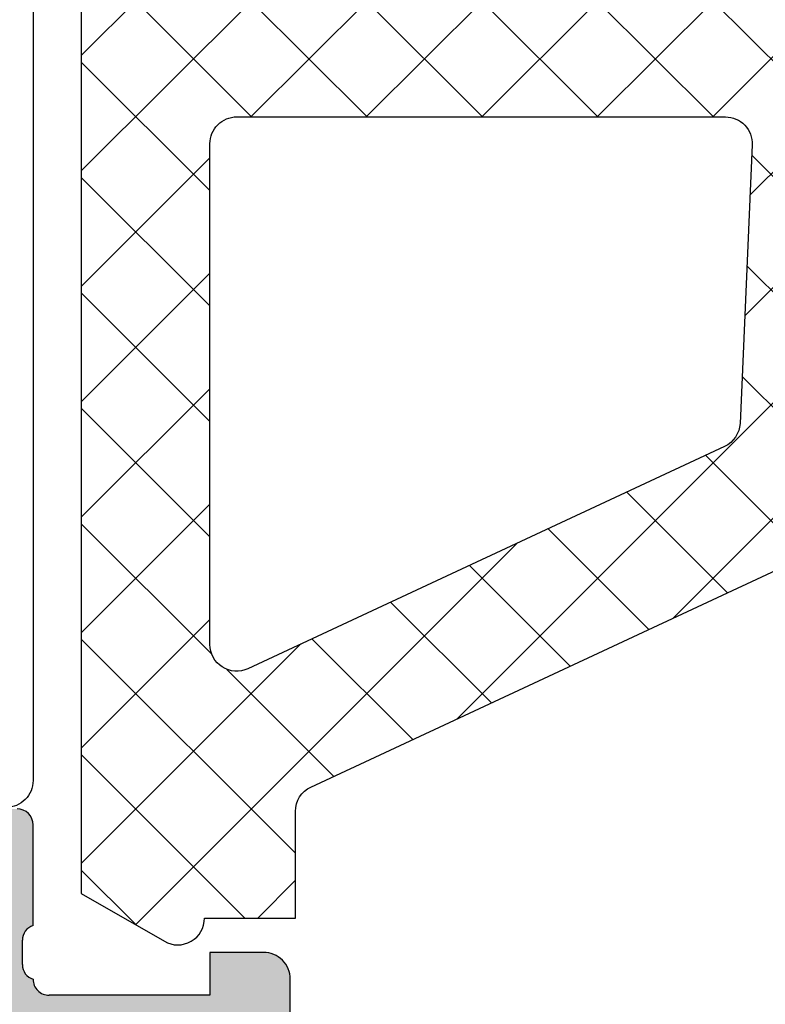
# Model space of a CAD drawing. Header units: millimetres. Extents: x 247761 to 294611, y 172579 to 236863.
# Tile 506 of 596: x 268146 to 268160, y 198228 to 198246. Entities that reach past the tile are written whole.
import ezdxf

# ---------------------------------------------------------------- set-up
doc = ezdxf.new("R2010")
doc.units = ezdxf.units.MM
doc.layers.add('FASÁDA DETAILNÍ', color=4, linetype='Continuous')
doc.layers.add('NOVA', color=240, linetype='Continuous')
pattern_1 = [(135, (0, 0), (-1.077630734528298, -1.077630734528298), []), (225, (0, 0), (1.077630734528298, -1.077630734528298), [])]

# ---------------------------------------------------------------- blocks, each defined once
blk = doc.blocks.new('A$C69D17D4D')
at = {"layer": 'FASÁDA DETAILNÍ'}
h = blk.add_hatch(dxfattribs=at)
h.set_pattern_fill('ANSI37', color=256, scale=0.48, angle=90, style=0)
h.set_pattern_definition(pattern_1)
edge = h.paths.add_edge_path(flags=16)
edge.add_line((-6494.164414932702, 24890.2193893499), (-6495.557268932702, 24890.1196453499))
edge.add_arc((-6495.600126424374, 24890.71811226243), 0.5999995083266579, 179.999991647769, 274.09608051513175, ccw=False)
edge.add_arc((-6495.600126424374, 24890.71811243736), 0.5999995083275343, 85.90391948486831, 180.000008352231, ccw=False)
edge.add_line((-6495.557268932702, 24891.3165793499), (-6494.164414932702, 24891.21683534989))
edge.add_arc((-6494.200129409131, 24890.7181123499), 0.5000001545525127, -85.90393559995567, 85.90393559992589, ccw=False)
edge = h.paths.add_edge_path(flags=16)
edge.add_arc((-6491.00012130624, 24892.31810897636), 0.4999996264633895, 179.9999571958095, 270.0000428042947, ccw=False)
edge.add_line((-6491.500120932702, 24892.31810934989), (-6491.500120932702, 24895.91179434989))
edge.add_arc((-6491.000120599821, 24895.9117943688), 0.5000003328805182, 66.78197339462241, 180.0000021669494, ccw=False)
edge.add_line((-6490.803004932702, 24896.3713003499), (-6484.471902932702, 24893.65542234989))
edge.add_arc((-6484.669018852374, 24893.19591700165), 0.4999998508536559, -2.500110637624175, 66.78191820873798, ccw=False)
edge.add_line((-6484.169494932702, 24893.1741063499), (-6484.207820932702, 24892.29629934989))
edge.add_arc((-6484.707344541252, 24892.31810883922), 0.4999994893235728, 269.9999551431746, 357.5000208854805, ccw=False)
edge.add_line((-6484.707344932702, 24891.81810934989), (-6491.000120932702, 24891.81810934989))
edge = h.paths.add_edge_path(flags=16)
edge.add_line((-6485.591958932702, 24866.7641903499), (-6494.488811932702, 24862.61552034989))
edge.add_arc((-6494.700121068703, 24863.06867409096), 0.4999998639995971, 179.9999703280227, 295.0000079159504, ccw=False)
edge.add_line((-6495.200120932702, 24863.0686743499), (-6495.200120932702, 24872.4181093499))
edge.add_arc((-6494.700121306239, 24872.41810972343), 0.49999962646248, 89.99995719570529, 180.0000428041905, ccw=False)
edge.add_line((-6494.700120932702, 24872.9181093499), (-6485.576197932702, 24872.9181093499))
edge.add_arc((-6485.576198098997, 24872.41810928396), 0.5000000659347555, -2.500027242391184, 89.99998094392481, ccw=False)
edge.add_line((-6485.076673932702, 24872.39629934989), (-6485.303743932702, 24867.1955353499))
edge.add_arc((-6485.803269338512, 24867.2173450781), 0.5000012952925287, 295.00009198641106, 357.5000025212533, ccw=False)
edge = h.paths.add_edge_path(flags=16)
edge.add_arc((-6494.700121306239, 24875.61810897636), 0.4999996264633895, 179.9999571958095, 270.0000428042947, ccw=False)
edge.add_line((-6495.200120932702, 24875.61810934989), (-6495.200120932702, 24882.81810934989))
edge.add_arc((-6494.700121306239, 24882.81810972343), 0.49999962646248, 89.99995719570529, 180.0000428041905, ccw=False)
edge.add_line((-6494.700120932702, 24883.31810934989), (-6493.500120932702, 24883.31810934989))
edge.add_arc((-6493.500119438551, 24885.31810785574), 1.99999850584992, 269.9999571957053, 360.0000428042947)
edge.add_line((-6491.500120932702, 24885.31810934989), (-6491.500120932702, 24889.11810934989))
edge.add_arc((-6491.00012130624, 24889.11810972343), 0.49999962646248, 89.99995719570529, 180.0000428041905, ccw=False)
edge.add_line((-6491.000120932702, 24889.61810934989), (-6484.847059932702, 24889.61810934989))
edge.add_arc((-6484.847060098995, 24889.11810928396), 0.5000000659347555, -2.5000272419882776, 89.9999809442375, ccw=False)
edge.add_line((-6484.347535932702, 24889.09629934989), (-6484.587670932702, 24883.59629934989))
edge.add_arc((-6485.087194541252, 24883.61810883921), 0.4999994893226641, 269.99995514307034, 357.5000208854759, ccw=False)
edge.add_line((-6485.087194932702, 24883.11810934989), (-6490.400120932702, 24883.11810934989))
edge.add_arc((-6490.400120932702, 24882.01810934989), 1.099999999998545, 90, 270)
edge.add_line((-6490.400120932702, 24880.9181093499), (-6485.226909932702, 24880.9181093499))
edge.add_arc((-6485.226910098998, 24880.41810928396), 0.5000000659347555, -2.500027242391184, 89.99998094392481, ccw=False)
edge.add_line((-6484.727385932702, 24880.39629934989), (-6484.936958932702, 24875.59629934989))
edge.add_arc((-6485.436482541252, 24875.61810883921), 0.4999994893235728, 269.99995514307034, 357.5000208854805, ccw=False)
edge.add_line((-6485.436482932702, 24875.11810934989), (-6494.700120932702, 24875.11810934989))
edge = h.paths.add_edge_path()
edge.add_line((-6493.313663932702, 24860.40505634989), (-6484.525797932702, 24864.50290534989))
edge.add_ellipse((-6485.793655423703, 24867.22183071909), major_axis=(-3.000002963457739, 0), ratio=1, start_angle=115.0000306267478, end_angle=177.499941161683)
edge.add_line((-6482.796507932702, 24867.09096934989), (-6482.768173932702, 24867.73991934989))
edge.add_ellipse((-6482.268650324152, 24867.71810986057), major_axis=(-0.4999994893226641, 0), ratio=1, start_angle=269.99995514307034, end_angle=357.5000208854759, ccw=False)
edge.add_line((-6482.268649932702, 24868.21810934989), (-6481.300120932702, 24868.21810934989))
edge.add_ellipse((-6481.300120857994, 24868.31810927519), major_axis=(-0.09999992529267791, 0), ratio=1, start_angle=89.99995719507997, end_angle=180.0000428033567)
edge.add_line((-6481.200120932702, 24868.31810934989), (-6481.200120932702, 24868.9181093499))
edge.add_ellipse((-6481.300120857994, 24868.9181094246), major_axis=(-0.09999992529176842, 0), ratio=1, start_angle=179.9999571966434, end_angle=270.00004280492)
edge.add_line((-6481.300120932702, 24869.01810934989), (-6482.203158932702, 24869.01810934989))
edge.add_ellipse((-6482.203158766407, 24869.51810941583), major_axis=(-0.5000000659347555, 0), ratio=1, start_angle=-2.500027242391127, end_angle=89.99998094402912, ccw=False)
edge.add_line((-6482.702682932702, 24869.5399193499), (-6482.308844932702, 24878.4402133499))
edge.add_ellipse((-6481.809333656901, 24878.41810924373), major_axis=(-0.5000001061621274, 0), ratio=1, start_angle=269.99991701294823, end_angle=357.4662307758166, ccw=False)
edge.add_line((-6481.809332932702, 24878.9181093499), (-6481.200120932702, 24878.9181093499))
edge.add_ellipse((-6481.200120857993, 24879.01810927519), major_axis=(-0.09999992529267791, 0), ratio=1, start_angle=89.99995719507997, end_angle=180.0000428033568)
edge.add_line((-6481.100120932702, 24879.01810934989), (-6481.100120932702, 24879.61810934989))
edge.add_ellipse((-6481.200120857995, 24879.6181094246), major_axis=(-0.09999992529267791, 0), ratio=1, start_angle=179.9999571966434, end_angle=270.0000428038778)
edge.add_line((-6481.200120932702, 24879.71810934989), (-6481.729682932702, 24879.71810934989))
edge.add_ellipse((-6481.729683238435, 24880.21810984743), major_axis=(-0.5000004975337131, 0), ratio=1, start_angle=-2.5336979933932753, end_angle=90.0000350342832, ccw=False)
edge.add_line((-6482.229194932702, 24880.24021334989), (-6481.718538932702, 24891.7804383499))
edge.add_ellipse((-6481.219014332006, 24891.75862881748), major_axis=(-0.5000004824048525, 0), ratio=1, start_angle=266.7829426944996, end_angle=357.5000209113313, ccw=False)
edge.add_line((-6481.190954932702, 24892.2578413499), (-6476.057211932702, 24891.96927834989))
edge.add_ellipse((-6476.172767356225, 24891.55886034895), major_axis=(-0.4263754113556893, 0), ratio=1, start_angle=110.75897237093, end_angle=254.275145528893, ccw=False)
edge.add_line((-6476.021643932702, 24891.16016534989), (-6476.254246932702, 24891.1614053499))
edge.add_line((-6476.254246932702, 24891.1614053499), (-6478.136825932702, 24891.45954334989))
edge.add_line((-6478.136825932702, 24891.45954334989), (-6480.986110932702, 24891.05911734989))
edge.add_ellipse((-6480.944360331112, 24890.76203675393), major_axis=(-0.2999999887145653, 0), ratio=1, start_angle=-82.00025595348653, end_angle=34.59774638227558)
edge.add_ellipse((-6478.721789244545, 24892.2951501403), major_axis=(-3.000047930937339, 0), ratio=1, start_angle=34.59764128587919, end_angle=108.0084245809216)
edge.add_line((-6477.794303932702, 24889.44207134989), (-6475.539412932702, 24890.0756473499))
edge.add_ellipse((-6475.700342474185, 24890.85085985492), major_axis=(-0.7917403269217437, 0), ratio=1, start_angle=101.7276897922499, end_angle=173.2016537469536)
edge.add_line((-6474.914168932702, 24890.75713734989), (-6474.912947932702, 24891.81534734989))
edge.add_ellipse((-6476.092034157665, 24891.68622310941), major_axis=(-1.186135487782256, 0), ratio=1, start_angle=186.2496781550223, end_angle=251.3444235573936)
edge.add_line((-6475.712614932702, 24892.81003734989), (-6478.953954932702, 24893.90437034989))
edge.add_line((-6478.953954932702, 24893.90437034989), (-6487.003749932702, 24896.79414834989))
edge.add_line((-6487.003749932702, 24896.79414834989), (-6496.901626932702, 24901.12695734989))
edge.add_ellipse((-6497.099896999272, 24900.66794836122), major_axis=(-0.5000002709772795, 0), ratio=1, start_angle=246.6379505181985, end_angle=359.9334236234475)
edge.add_line((-6497.599896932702, 24900.6685293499), (-6497.600531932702, 24900.12182834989))
edge.add_ellipse((-6497.100531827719, 24900.12124807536), major_axis=(-0.5000004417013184, 0), ratio=1, start_angle=-0.06649451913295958, end_angle=66.07917546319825)
edge.add_line((-6497.303268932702, 24899.66419434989), (-6494.099265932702, 24898.2624383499))
edge.add_ellipse((-6494.500120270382, 24897.34629727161), major_axis=(-0.9999993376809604, 0), ratio=1, start_angle=179.9999471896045, end_angle=246.3683852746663, ccw=False)
edge.add_line((-6493.500120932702, 24897.34629634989), (-6493.500120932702, 24892.1183543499))
edge.add_line((-6493.500120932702, 24892.1183543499), (-6495.299599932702, 24892.1183453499))
edge.add_line((-6495.299599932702, 24892.1183453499), (-6495.437541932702, 24892.63314634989))
edge.add_ellipse((-6495.714695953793, 24892.51838109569), major_axis=(-0.299975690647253, 0), ratio=1, start_angle=202.4937002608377, end_angle=292.50356669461)
edge.add_line((-6495.829508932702, 24892.7955153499), (-6497.099635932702, 24891.94634834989))
edge.add_ellipse((-6496.59991516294, 24891.08048416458), major_axis=(-0.9997207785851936, 0), ratio=1, start_angle=-60.00923930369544, end_angle=0.007611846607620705)
edge.add_line((-6497.599635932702, 24891.08035134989), (-6497.599604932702, 24890.35599034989))
edge.add_ellipse((-6496.599867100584, 24890.35619840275), major_axis=(-0.9997378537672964, 0), ratio=1, start_angle=0.01192367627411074, end_angle=60.00867505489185)
edge.add_line((-6497.099604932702, 24889.4903243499), (-6495.829508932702, 24888.6411573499))
edge.add_ellipse((-6495.714697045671, 24888.91830484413), major_axis=(-0.2999875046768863, 0), ratio=1, start_angle=67.49759382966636, end_angle=157.5013961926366)
edge.add_line((-6495.437541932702, 24888.8035113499), (-6495.299569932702, 24889.31832734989))
edge.add_line((-6495.299569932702, 24889.31832734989), (-6493.500120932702, 24889.31833534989))
edge.add_line((-6493.500120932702, 24889.31833534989), (-6493.500120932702, 24886.1181083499))
edge.add_ellipse((-6493.800120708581, 24886.11810812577), major_axis=(-0.2999997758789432, 0), ratio=1, start_angle=89.99995719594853, end_angle=180.0000428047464, ccw=False)
edge.add_line((-6493.800120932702, 24885.81810834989), (-6497.100116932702, 24885.81810834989))
edge.add_ellipse((-6497.10011730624, 24885.31810872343), major_axis=(-0.4999996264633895, 0), ratio=1, start_angle=-90.00004280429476, end_angle=4.280419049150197e-05)
edge.add_line((-6497.600116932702, 24885.31810834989), (-6497.600116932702, 24858.42048634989))
edge.add_line((-6497.600116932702, 24858.42048634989), (-6496.049724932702, 24857.5253683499))
edge.add_ellipse((-6495.799724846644, 24857.95838090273), major_axis=(-0.4999999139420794, 0), ratio=1, start_angle=59.99998291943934, end_angle=179.999936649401)
edge.add_line((-6495.299724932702, 24857.95838034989), (-6493.602353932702, 24857.95838034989))
edge.add_line((-6493.602353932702, 24857.95838034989), (-6493.602353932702, 24859.95190234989))
edge.add_ellipse((-6493.10235367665, 24859.95190269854), major_axis=(-0.500000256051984, 0), ratio=1, start_angle=-64.99987141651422, end_angle=3.9951416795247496e-05, ccw=False)
h = blk.add_hatch(dxfattribs=at)
h.set_pattern_fill('ANSI37', color=256, scale=0.48, angle=90, style=0)
h.set_pattern_definition(pattern_1)
edge = h.paths.add_edge_path(flags=16)
edge.add_line((-6494.164414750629, 24890.2193893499), (-6495.557268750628, 24890.1196453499))
edge.add_arc((-6495.600126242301, 24890.71811226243), 0.5999995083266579, 179.999991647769, 274.09608051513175, ccw=False)
edge.add_arc((-6495.600126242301, 24890.71811243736), 0.5999995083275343, 85.90391948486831, 180.000008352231, ccw=False)
edge.add_line((-6495.557268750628, 24891.3165793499), (-6494.164414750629, 24891.21683534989))
edge.add_arc((-6494.200129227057, 24890.7181123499), 0.5000001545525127, -85.90393559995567, 85.90393559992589, ccw=False)
edge = h.paths.add_edge_path(flags=16)
edge.add_arc((-6491.000121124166, 24892.31810897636), 0.4999996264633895, 179.9999571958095, 270.0000428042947, ccw=False)
edge.add_line((-6491.500120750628, 24892.31810934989), (-6491.500120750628, 24895.91179434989))
edge.add_arc((-6491.000120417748, 24895.9117943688), 0.5000003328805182, 66.78197339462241, 180.0000021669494, ccw=False)
edge.add_line((-6490.803004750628, 24896.3713003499), (-6484.471902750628, 24893.65542234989))
edge.add_arc((-6484.669018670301, 24893.19591700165), 0.4999998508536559, -2.500110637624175, 66.78191820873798, ccw=False)
edge.add_line((-6484.169494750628, 24893.1741063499), (-6484.207820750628, 24892.29629934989))
edge.add_arc((-6484.707344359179, 24892.31810883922), 0.4999994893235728, 269.9999551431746, 357.5000208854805, ccw=False)
edge.add_line((-6484.707344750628, 24891.81810934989), (-6491.000120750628, 24891.81810934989))
edge = h.paths.add_edge_path(flags=16)
edge.add_line((-6485.591958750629, 24866.7641903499), (-6494.488811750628, 24862.61552034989))
edge.add_arc((-6494.70012088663, 24863.06867409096), 0.4999998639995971, 179.9999703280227, 295.0000079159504, ccw=False)
edge.add_line((-6495.200120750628, 24863.0686743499), (-6495.200120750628, 24872.4181093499))
edge.add_arc((-6494.700121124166, 24872.41810972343), 0.49999962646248, 89.99995719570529, 180.0000428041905, ccw=False)
edge.add_line((-6494.700120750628, 24872.9181093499), (-6485.576197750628, 24872.9181093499))
edge.add_arc((-6485.576197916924, 24872.41810928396), 0.5000000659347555, -2.500027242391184, 89.99998094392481, ccw=False)
edge.add_line((-6485.076673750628, 24872.39629934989), (-6485.303743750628, 24867.1955353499))
edge.add_arc((-6485.803269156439, 24867.2173450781), 0.5000012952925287, 295.00009198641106, 357.5000025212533, ccw=False)
edge = h.paths.add_edge_path(flags=16)
edge.add_arc((-6494.700121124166, 24875.61810897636), 0.4999996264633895, 179.9999571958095, 270.0000428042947, ccw=False)
edge.add_line((-6495.200120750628, 24875.61810934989), (-6495.200120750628, 24882.81810934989))
edge.add_arc((-6494.700121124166, 24882.81810972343), 0.49999962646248, 89.99995719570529, 180.0000428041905, ccw=False)
edge.add_line((-6494.700120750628, 24883.31810934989), (-6493.500120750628, 24883.31810934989))
edge.add_arc((-6493.500119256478, 24885.31810785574), 1.99999850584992, 269.9999571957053, 360.0000428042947)
edge.add_line((-6491.500120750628, 24885.31810934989), (-6491.500120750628, 24889.11810934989))
edge.add_arc((-6491.000121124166, 24889.11810972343), 0.49999962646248, 89.99995719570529, 180.0000428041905, ccw=False)
edge.add_line((-6491.000120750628, 24889.61810934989), (-6484.847059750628, 24889.61810934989))
edge.add_arc((-6484.847059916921, 24889.11810928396), 0.5000000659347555, -2.5000272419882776, 89.9999809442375, ccw=False)
edge.add_line((-6484.347535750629, 24889.09629934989), (-6484.587670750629, 24883.59629934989))
edge.add_arc((-6485.087194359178, 24883.61810883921), 0.4999994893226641, 269.99995514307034, 357.5000208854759, ccw=False)
edge.add_line((-6485.087194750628, 24883.11810934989), (-6490.400120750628, 24883.11810934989))
edge.add_arc((-6490.400120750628, 24882.01810934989), 1.099999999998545, 90, 270)
edge.add_line((-6490.400120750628, 24880.9181093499), (-6485.226909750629, 24880.9181093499))
edge.add_arc((-6485.226909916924, 24880.41810928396), 0.5000000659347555, -2.500027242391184, 89.99998094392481, ccw=False)
edge.add_line((-6484.727385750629, 24880.39629934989), (-6484.936958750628, 24875.59629934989))
edge.add_arc((-6485.436482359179, 24875.61810883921), 0.4999994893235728, 269.99995514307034, 357.5000208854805, ccw=False)
edge.add_line((-6485.436482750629, 24875.11810934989), (-6494.700120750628, 24875.11810934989))
edge = h.paths.add_edge_path()
edge.add_line((-6493.313663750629, 24860.40505634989), (-6484.525797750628, 24864.50290534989))
edge.add_ellipse((-6485.793655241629, 24867.22183071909), major_axis=(-3.000002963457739, 0), ratio=1, start_angle=115.0000306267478, end_angle=177.499941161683)
edge.add_line((-6482.796507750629, 24867.09096934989), (-6482.768173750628, 24867.73991934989))
edge.add_ellipse((-6482.268650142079, 24867.71810986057), major_axis=(-0.4999994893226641, 0), ratio=1, start_angle=269.99995514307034, end_angle=357.5000208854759, ccw=False)
edge.add_line((-6482.268649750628, 24868.21810934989), (-6481.300120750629, 24868.21810934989))
edge.add_ellipse((-6481.30012067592, 24868.31810927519), major_axis=(-0.09999992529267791, 0), ratio=1, start_angle=89.99995719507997, end_angle=180.0000428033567)
edge.add_line((-6481.200120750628, 24868.31810934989), (-6481.200120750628, 24868.9181093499))
edge.add_ellipse((-6481.30012067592, 24868.9181094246), major_axis=(-0.09999992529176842, 0), ratio=1, start_angle=179.9999571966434, end_angle=270.00004280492)
edge.add_line((-6481.300120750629, 24869.01810934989), (-6482.203158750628, 24869.01810934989))
edge.add_ellipse((-6482.203158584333, 24869.51810941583), major_axis=(-0.5000000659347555, 0), ratio=1, start_angle=-2.500027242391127, end_angle=89.99998094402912, ccw=False)
edge.add_line((-6482.702682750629, 24869.5399193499), (-6482.308844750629, 24878.4402133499))
edge.add_ellipse((-6481.809333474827, 24878.41810924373), major_axis=(-0.5000001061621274, 0), ratio=1, start_angle=269.99991701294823, end_angle=357.4662307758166, ccw=False)
edge.add_line((-6481.809332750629, 24878.9181093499), (-6481.200120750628, 24878.9181093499))
edge.add_ellipse((-6481.20012067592, 24879.01810927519), major_axis=(-0.09999992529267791, 0), ratio=1, start_angle=89.99995719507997, end_angle=180.0000428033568)
edge.add_line((-6481.100120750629, 24879.01810934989), (-6481.100120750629, 24879.61810934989))
edge.add_ellipse((-6481.200120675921, 24879.6181094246), major_axis=(-0.09999992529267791, 0), ratio=1, start_angle=179.9999571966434, end_angle=270.0000428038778)
edge.add_line((-6481.200120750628, 24879.71810934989), (-6481.729682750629, 24879.71810934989))
edge.add_ellipse((-6481.729683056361, 24880.21810984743), major_axis=(-0.5000004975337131, 0), ratio=1, start_angle=-2.5336979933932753, end_angle=90.0000350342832, ccw=False)
edge.add_line((-6482.229194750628, 24880.24021334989), (-6481.718538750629, 24891.7804383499))
edge.add_ellipse((-6481.219014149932, 24891.75862881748), major_axis=(-0.5000004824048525, 0), ratio=1, start_angle=266.7829426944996, end_angle=357.5000209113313, ccw=False)
edge.add_line((-6481.190954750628, 24892.2578413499), (-6476.057211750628, 24891.96927834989))
edge.add_ellipse((-6476.172767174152, 24891.55886034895), major_axis=(-0.4263754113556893, 0), ratio=1, start_angle=110.75897237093, end_angle=254.275145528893, ccw=False)
edge.add_line((-6476.021643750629, 24891.16016534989), (-6476.254246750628, 24891.1614053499))
edge.add_line((-6476.254246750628, 24891.1614053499), (-6478.136825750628, 24891.45954334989))
edge.add_line((-6478.136825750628, 24891.45954334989), (-6480.986110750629, 24891.05911734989))
edge.add_ellipse((-6480.944360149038, 24890.76203675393), major_axis=(-0.2999999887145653, 0), ratio=1, start_angle=-82.00025595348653, end_angle=34.59774638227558)
edge.add_ellipse((-6478.721789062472, 24892.2951501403), major_axis=(-3.000047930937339, 0), ratio=1, start_angle=34.59764128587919, end_angle=108.0084245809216)
edge.add_line((-6477.794303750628, 24889.44207134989), (-6475.539412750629, 24890.0756473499))
edge.add_ellipse((-6475.700342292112, 24890.85085985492), major_axis=(-0.7917403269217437, 0), ratio=1, start_angle=101.7276897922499, end_angle=173.2016537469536)
edge.add_line((-6474.914168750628, 24890.75713734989), (-6474.912947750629, 24891.81534734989))
edge.add_ellipse((-6476.092033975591, 24891.68622310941), major_axis=(-1.186135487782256, 0), ratio=1, start_angle=186.2496781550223, end_angle=251.3444235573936)
edge.add_line((-6475.712614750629, 24892.81003734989), (-6478.953954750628, 24893.90437034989))
edge.add_line((-6478.953954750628, 24893.90437034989), (-6487.003749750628, 24896.79414834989))
edge.add_line((-6487.003749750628, 24896.79414834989), (-6496.901626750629, 24901.12695734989))
edge.add_ellipse((-6497.099896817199, 24900.66794836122), major_axis=(-0.5000002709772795, 0), ratio=1, start_angle=246.6379505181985, end_angle=359.9334236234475)
edge.add_line((-6497.599896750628, 24900.6685293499), (-6497.600531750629, 24900.12182834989))
edge.add_ellipse((-6497.100531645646, 24900.12124807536), major_axis=(-0.5000004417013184, 0), ratio=1, start_angle=-0.06649451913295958, end_angle=66.07917546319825)
edge.add_line((-6497.303268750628, 24899.66419434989), (-6494.099265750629, 24898.2624383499))
edge.add_ellipse((-6494.500120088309, 24897.34629727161), major_axis=(-0.9999993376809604, 0), ratio=1, start_angle=179.9999471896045, end_angle=246.3683852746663, ccw=False)
edge.add_line((-6493.500120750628, 24897.34629634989), (-6493.500120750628, 24892.1183543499))
edge.add_line((-6493.500120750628, 24892.1183543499), (-6495.299599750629, 24892.1183453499))
edge.add_line((-6495.299599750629, 24892.1183453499), (-6495.437541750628, 24892.63314634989))
edge.add_ellipse((-6495.71469577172, 24892.51838109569), major_axis=(-0.299975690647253, 0), ratio=1, start_angle=202.4937002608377, end_angle=292.50356669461)
edge.add_line((-6495.829508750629, 24892.7955153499), (-6497.099635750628, 24891.94634834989))
edge.add_ellipse((-6496.599914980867, 24891.08048416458), major_axis=(-0.9997207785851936, 0), ratio=1, start_angle=-60.00923930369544, end_angle=0.007611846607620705)
edge.add_line((-6497.599635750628, 24891.08035134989), (-6497.599604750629, 24890.35599034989))
edge.add_ellipse((-6496.59986691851, 24890.35619840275), major_axis=(-0.9997378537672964, 0), ratio=1, start_angle=0.01192367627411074, end_angle=60.00867505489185)
edge.add_line((-6497.099604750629, 24889.4903243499), (-6495.829508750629, 24888.6411573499))
edge.add_ellipse((-6495.714696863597, 24888.91830484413), major_axis=(-0.2999875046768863, 0), ratio=1, start_angle=67.49759382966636, end_angle=157.5013961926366)
edge.add_line((-6495.437541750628, 24888.8035113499), (-6495.299569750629, 24889.31832734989))
edge.add_line((-6495.299569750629, 24889.31832734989), (-6493.500120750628, 24889.31833534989))
edge.add_line((-6493.500120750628, 24889.31833534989), (-6493.500120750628, 24886.1181083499))
edge.add_ellipse((-6493.800120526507, 24886.11810812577), major_axis=(-0.2999997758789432, 0), ratio=1, start_angle=89.99995719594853, end_angle=180.0000428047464, ccw=False)
edge.add_line((-6493.800120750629, 24885.81810834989), (-6497.100116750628, 24885.81810834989))
edge.add_ellipse((-6497.100117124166, 24885.31810872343), major_axis=(-0.4999996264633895, 0), ratio=1, start_angle=-90.00004280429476, end_angle=4.280419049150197e-05)
edge.add_line((-6497.600116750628, 24885.31810834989), (-6497.600116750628, 24858.42048634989))
edge.add_line((-6497.600116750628, 24858.42048634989), (-6496.049724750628, 24857.5253683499))
edge.add_ellipse((-6495.799724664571, 24857.95838090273), major_axis=(-0.4999999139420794, 0), ratio=1, start_angle=59.99998291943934, end_angle=179.999936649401)
edge.add_line((-6495.299724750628, 24857.95838034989), (-6493.602353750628, 24857.95838034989))
edge.add_line((-6493.602353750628, 24857.95838034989), (-6493.602353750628, 24859.95190234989))
edge.add_ellipse((-6493.102353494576, 24859.95190269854), major_axis=(-0.500000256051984, 0), ratio=1, start_angle=-64.99987141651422, end_angle=3.9951416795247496e-05, ccw=False)
h = blk.add_hatch(dxfattribs=at)
h.set_pattern_fill('LINIE', color=256, scale=1.2, angle=270, style=0)
h.set_pattern_definition([(270, (-6517.783082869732, 24899.94272540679), (1.2, -2.20433997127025e-16), [])])
edge = h.paths.add_edge_path()
edge.add_arc((-6499.809310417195, 24896.40802904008), 0.3000000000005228, 179.9979247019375, 269.9979247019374)
edge.add_line((-6499.80932128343, 24896.10802904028), (-6498.998989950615, 24896.10800041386))
edge.add_arc((-6498.999005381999, 24895.608003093), 0.4999973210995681, -0.0023822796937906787, 89.99823168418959, ccw=False)
edge.add_line((-6498.499008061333, 24895.60798230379), (-6498.497687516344, 24894.76691005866))
edge.add_arc((-6498.297687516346, 24894.76691005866), 0.1999999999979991, 180, 270.0000000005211)
edge.add_line((-6498.297687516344, 24894.56691005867), (-6494.197687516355, 24894.56691005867))
edge.add_arc((-6494.197687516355, 24894.06691005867), 0.5, 0, 90, ccw=False)
edge.add_line((-6493.697687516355, 24894.06691005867), (-6493.697687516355, 24893.23616083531))
edge.add_arc((-6494.697687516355, 24893.23616083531), 1, -74.99999999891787, 0, ccw=False)
edge.add_line((-6494.438868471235, 24892.27023500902), (-6495.197687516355, 24892.06691005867))
edge.add_line((-6495.197687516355, 24892.06691005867), (-6495.197687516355, 24893.06691005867))
edge.add_line((-6495.197687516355, 24893.06691005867), (-6497.497687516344, 24893.06691005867))
edge.add_arc((-6497.495978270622, 24892.06278357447), 1.004127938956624, 90.09753001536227, 179.7659122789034)
edge.add_line((-6498.50009782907, 24892.06688602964), (-6498.50009782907, 24889.0670076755))
edge.add_arc((-6497.495978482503, 24889.07103603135), 1.004127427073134, 180.2298596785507, 269.9024820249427)
edge.add_line((-6497.497687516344, 24888.06691005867), (-6495.197687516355, 24888.06691005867))
edge.add_line((-6495.197687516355, 24888.06691005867), (-6495.197687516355, 24889.06691005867))
edge.add_line((-6495.197687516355, 24889.06691005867), (-6494.438868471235, 24888.86358510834))
edge.add_arc((-6494.697687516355, 24887.89765928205), 0.9999999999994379, 0, 74.99999999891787, ccw=False)
edge.add_line((-6493.697687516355, 24887.89765928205), (-6493.697687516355, 24887.06691005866))
edge.add_arc((-6494.197687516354, 24887.06691005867), 0.499999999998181, 269.99999999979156, 359.9999999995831, ccw=False)
edge.add_line((-6494.197687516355, 24886.56691005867), (-6498.297687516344, 24886.56691005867))
edge.add_arc((-6498.295958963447, 24886.36273696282), 0.204180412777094, 90.48506106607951, 178.8441310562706)
edge.add_line((-6498.50009782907, 24886.36685576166), (-6498.500120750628, 24860.52548895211))
edge.add_arc((-6499.000118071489, 24860.52550438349), 0.4999973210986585, 269.99761772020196, 359.9982316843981, ccw=False)
edge.add_line((-6499.000138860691, 24860.02550706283), (-6499.810470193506, 24860.02553568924))
edge.add_arc((-6499.810481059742, 24859.72553568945), 0.2999999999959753, 89.99792470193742, 179.9979247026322)
edge.add_line((-6500.110481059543, 24859.72554655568), (-6500.110236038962, 24857.32554816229))
edge.add_arc((-6500.610232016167, 24857.32556363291), 0.4999959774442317, 269.9976222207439, 359.9982271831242, ccw=False)
edge.add_line((-6500.610252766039, 24856.8255676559), (-6504.086794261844, 24856.82569430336))
edge.add_arc((-6503.944447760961, 24857.81550722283), 0.9999960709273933, 147.2709086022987, 261.81631665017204, ccw=False)
edge.add_line((-6504.785680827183, 24858.35617261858), (-6503.467128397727, 24860.63978170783))
edge.add_arc((-6503.90013205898, 24860.88979736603), 0.5000000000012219, 329.9979281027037, 359.9978647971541)
edge.add_line((-6503.400132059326, 24860.88977873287), (-6503.399045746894, 24895.24404748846))
edge.add_arc((-6503.899045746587, 24895.24406507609), 0.5000000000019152, 359.9979846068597, 389.9979213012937)
edge.add_line((-6503.466023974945, 24895.49404936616), (-6504.784410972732, 24897.77775396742))
edge.add_arc((-6503.943138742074, 24898.31835842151), 0.9999960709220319, 98.17953275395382, 212.7249408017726, ccw=False)
edge.add_line((-6504.085413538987, 24899.30818165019), (-6500.608872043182, 24899.30805500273))
edge.add_arc((-6500.608887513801, 24898.80805902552), 0.4999959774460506, -0.002377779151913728, 89.99822718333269, ccw=False)
edge.add_line((-6500.108891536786, 24898.80803827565), (-6500.109310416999, 24896.40803990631))
edge = h.paths.add_edge_path(flags=16)
edge.add_line((-6500.299586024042, 24872.21691630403), (-6501.599580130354, 24872.21691630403))
edge.add_arc((-6501.599583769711, 24871.71691994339), 0.499996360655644, 89.99958295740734, 180.0004170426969)
edge.add_line((-6502.099580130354, 24871.71691630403), (-6502.099580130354, 24862.86692240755))
edge.add_arc((-6501.599583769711, 24862.86691876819), 0.4999963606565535, 179.9995829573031, 270.0004170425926)
edge.add_line((-6501.599580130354, 24862.36692240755), (-6500.299586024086, 24862.36692240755))
edge.add_arc((-6500.299569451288, 24862.86692240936), 0.5000000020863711, 269.9981008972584, 359.9999997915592)
edge.add_line((-6499.799569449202, 24862.86692240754), (-6499.799569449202, 24871.71691630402))
edge.add_arc((-6500.29956945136, 24871.71691630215), 0.5000000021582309, 2.151109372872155e-07, 90.00189908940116)
edge = h.paths.add_edge_path(flags=16)
edge.add_arc((-6500.299569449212, 24882.41692240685), 0.4999999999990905, 359.9999999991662, 450.0000000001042)
edge.add_line((-6500.299569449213, 24882.91692240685), (-6501.599580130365, 24882.91692240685))
edge.add_arc((-6501.599580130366, 24882.41692240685), 0.499999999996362, 89.99999999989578, 180.0000000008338)
edge.add_line((-6502.099580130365, 24882.41692240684), (-6502.099580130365, 24873.71691630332))
edge.add_arc((-6501.599580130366, 24873.71691630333), 0.4999999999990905, 180.0000000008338, 269.9999999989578)
edge.add_line((-6501.599580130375, 24873.21691630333), (-6500.299569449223, 24873.21691630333))
edge.add_arc((-6500.299569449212, 24873.71691630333), 0.5, 269.9999999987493, 359.9999999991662)
edge.add_line((-6499.799569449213, 24873.71691630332), (-6499.799569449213, 24882.41692240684))
edge = h.paths.add_edge_path(flags=16)
edge.add_arc((-6501.599583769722, 24884.41691876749), 0.4999963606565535, 179.9995829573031, 270.0004170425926)
edge.add_line((-6501.599580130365, 24883.91692240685), (-6500.299586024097, 24883.91692240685))
edge.add_arc((-6500.299569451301, 24884.41692240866), 0.5000000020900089, 269.9981008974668, 359.9999997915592)
edge.add_line((-6499.799569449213, 24884.41692240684), (-6499.799569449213, 24893.26693156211))
edge.add_arc((-6500.299554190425, 24893.26693156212), 0.499984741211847, 359.9999999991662, 449.9999999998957)
edge.add_line((-6500.299554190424, 24893.76691630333), (-6501.599564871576, 24893.76691630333))
edge.add_arc((-6501.599564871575, 24893.26690104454), 0.5000152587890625, 90.00000000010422, 180.0000000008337)
edge.add_line((-6502.099580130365, 24893.26690104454), (-6502.099580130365, 24884.41692240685))
h = blk.add_hatch(color=256, dxfattribs=at)
edge = h.paths.add_edge_path()
edge.add_arc((-6516.799990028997, 24856.93811970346), 0.120000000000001, 180.0000000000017, 270.00000000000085, ccw=False)
edge.add_line((-6516.919990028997, 24856.93811970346), (-6516.919990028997, 24859.69811770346))
edge.add_arc((-6517.219990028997, 24859.69811770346), 0.3000000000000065, 360, 449.9999999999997)
edge.add_line((-6517.219990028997, 24859.99811770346), (-6518.199964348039, 24859.99811770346))
edge.add_arc((-6518.19996434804, 24859.69811770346), 0.3000000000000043, 89.99999999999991, 180)
edge.add_line((-6518.49996434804, 24859.69811770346), (-6518.49996434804, 24857.81810670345))
edge.add_arc((-6518.578831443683, 24857.55056336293), 0.2789255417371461, -1.1628700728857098, 73.57540544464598, ccw=False)
edge.add_line((-6518.29996334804, 24857.54490270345), (-6518.29996334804, 24857.09130870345))
edge.add_arc((-6518.578800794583, 24857.08564029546), 0.2788950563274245, -73.58012358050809, 1.1645893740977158, ccw=False)
edge.add_line((-6518.49996434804, 24856.81811970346), (-6519.300139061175, 24856.81811970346))
edge.add_arc((-6519.300139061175, 24855.81811970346), 0.9999999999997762, 89.99999999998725, 179.9999999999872)
edge.add_line((-6520.300139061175, 24855.81811970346), (-6520.300139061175, 24852.31811234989))
edge.add_arc((-6519.300119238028, 24852.31813217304), 1.000019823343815, 180.0011357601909, 269.9988642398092)
edge.add_line((-6519.300139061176, 24851.31811234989), (-6518.800139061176, 24851.31811234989))
edge.add_line((-6518.800139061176, 24851.31811234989), (-6518.800139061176, 24853.81811234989))
edge.add_arc((-6517.800093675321, 24853.81806696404), 1.000045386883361, 90.0026002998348, 179.9973997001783, ccw=False)
edge.add_line((-6517.800139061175, 24854.81811234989), (-6516.500120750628, 24854.81811234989))
edge.add_arc((-6516.500173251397, 24853.81805984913), 1.000052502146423, 0.003007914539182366, 89.99699208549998, ccw=False)
edge.add_line((-6515.500120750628, 24853.81811234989), (-6515.500120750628, 24846.81811234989))
edge.add_arc((-6516.025242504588, 24846.31811234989), 0.7250881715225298, -43.59618388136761, 43.59618388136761, ccw=False)
edge.add_line((-6515.500120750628, 24845.81811234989), (-6515.500120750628, 24839.78402421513))
edge.add_arc((-6516.500173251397, 24839.7840767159), 1.000052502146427, 270.0030079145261, 359.9969920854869, ccw=False)
edge.add_line((-6516.500120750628, 24838.78402421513), (-6517.800139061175, 24838.78402421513))
edge.add_arc((-6517.800093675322, 24839.78406960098), 1.000045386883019, 180.0026002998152, 269.9973997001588, ccw=False)
edge.add_line((-6518.800139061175, 24839.78402421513), (-6518.800139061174, 24841.31811234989))
edge.add_line((-6518.800139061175, 24841.31811234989), (-6519.400145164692, 24841.31811234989))
edge.add_line((-6519.400145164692, 24841.31811234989), (-6520.500120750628, 24840.21810624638))
edge.add_line((-6520.500120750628, 24840.21810624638), (-6520.500120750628, 24836.81811234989))
edge.add_line((-6520.500120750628, 24836.81811234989), (-6493.500219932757, 24836.81811234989))
edge.add_line((-6493.500219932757, 24836.81811234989), (-6493.500219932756, 24840.21810624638))
edge.add_line((-6493.500219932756, 24840.21810624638), (-6494.600195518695, 24841.31811234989))
edge.add_line((-6494.600195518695, 24841.31811234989), (-6495.20020162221, 24841.31811234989))
edge.add_line((-6495.20020162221, 24841.31811234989), (-6495.200201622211, 24839.78402421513))
edge.add_arc((-6496.200247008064, 24839.78406960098), 1.000045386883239, 270.0026002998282, 359.9973997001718, ccw=False)
edge.add_line((-6496.20020162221, 24838.78402421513), (-6497.500219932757, 24838.78402421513))
edge.add_arc((-6497.50016743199, 24839.7840767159), 1.000052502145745, 180.0030079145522, 269.99699208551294, ccw=False)
edge.add_line((-6498.500219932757, 24839.78402421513), (-6498.500219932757, 24845.81811234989))
edge.add_arc((-6497.975098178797, 24846.31811234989), 0.7250881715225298, 136.4038161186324, 223.5961838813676, ccw=False)
edge.add_line((-6498.500219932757, 24846.81811234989), (-6498.500219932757, 24853.81811234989))
edge.add_arc((-6497.500167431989, 24853.81805984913), 1.000052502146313, 90.00300791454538, 179.99699208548, ccw=False)
edge.add_line((-6497.500219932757, 24854.81811234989), (-6496.20020162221, 24854.81811234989))
edge.add_arc((-6496.200247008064, 24853.81806696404), 1.000045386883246, 0.0026002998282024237, 89.9973997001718, ccw=False)
edge.add_line((-6495.20020162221, 24853.81811234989), (-6495.20020162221, 24851.31811234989))
edge.add_line((-6495.20020162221, 24851.31811234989), (-6494.70020162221, 24851.31811234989))
edge.add_arc((-6494.700221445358, 24852.31813217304), 1.000019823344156, 270.0011357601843, 359.9988642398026)
edge.add_line((-6493.70020162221, 24852.31811234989), (-6493.70020162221, 24856.81811234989))
edge.add_arc((-6494.2001913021, 24856.81812267), 0.4999896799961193, 359.9988173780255, 450.0011826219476)
edge.add_line((-6494.20020162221, 24857.31811234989), (-6495.20020162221, 24857.31811234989))
edge.add_line((-6495.20020162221, 24857.31811234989), (-6495.20020162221, 24856.51810929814))
edge.add_line((-6495.20020162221, 24856.51810929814), (-6498.200216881, 24856.51810929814))
edge.add_arc((-6498.200219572, 24856.81811701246), 0.3000077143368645, 179.9994860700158, 270.00051393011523, ccw=False)
edge.add_arc((-6498.421390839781, 24857.08564029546), 0.2788950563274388, 178.8354106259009, 253.5801235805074, ccw=False)
edge.add_line((-6498.700228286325, 24857.09130870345), (-6498.700228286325, 24857.54490270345))
edge.add_arc((-6498.421360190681, 24857.55056336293), 0.2789255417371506, 106.42459455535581, 181.1628700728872, ccw=False)
edge.add_line((-6498.500227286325, 24857.81810670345), (-6498.500227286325, 24859.69811770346))
edge.add_arc((-6498.800227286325, 24859.69811770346), 0.3000000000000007, 359.9999999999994, 449.9999999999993)
edge.add_line((-6498.800227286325, 24859.99811770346), (-6499.780201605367, 24859.99811770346))
edge.add_arc((-6499.780201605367, 24859.69811770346), 0.3000000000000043, 90.00000000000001, 180)
edge.add_line((-6500.080201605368, 24859.69811770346), (-6500.080201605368, 24856.93811970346))
edge.add_arc((-6500.200201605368, 24856.93811970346), 0.1200000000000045, 270, 359.9999999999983, ccw=False)
edge.add_line((-6500.200201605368, 24856.81811970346), (-6504.500227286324, 24856.81811970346))
edge.add_arc((-6504.500227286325, 24857.31811970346), 0.4999999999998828, 180.000000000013, 270.0000000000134, ccw=False)
edge.add_line((-6505.000227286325, 24857.31811970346), (-6505.000227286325, 24858.01811970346))
edge.add_line((-6505.000227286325, 24858.01811970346), (-6503.618731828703, 24860.41094002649))
edge.add_arc((-6503.738347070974, 24860.47999991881), 0.1381197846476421, 329.9999999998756, 457.702437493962)
edge.add_arc((-6503.29072868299, 24855.63864868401), 4.999999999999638, 95.34922800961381, 161.2905992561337)
edge.add_arc((-6508.500095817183, 24857.40287487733), 0.5000000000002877, 198.7094007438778, 341.2905992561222, ccw=False)
edge.add_arc((-6513.709462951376, 24855.63864868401), 4.999999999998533, 18.70940074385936, 84.65077199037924)
edge.add_arc((-6513.261844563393, 24860.47999991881), 0.1381197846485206, 82.29756250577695, 209.9999999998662)
edge.add_line((-6513.381459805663, 24860.41094002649), (-6511.99996434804, 24858.01811970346))
edge.add_line((-6511.999964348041, 24858.01811970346), (-6511.999964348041, 24857.31811970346))
edge.add_arc((-6512.499964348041, 24857.31811970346), 0.5000000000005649, 269.9999999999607, 359.9999999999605, ccw=False)
edge.add_line((-6512.499964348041, 24856.81811970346), (-6516.799990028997, 24856.81811970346))
edge = h.paths.add_edge_path(flags=16)
edge.add_arc((-6501.500212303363, 24838.91811845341), 0.5, 270, 360, ccw=False)
edge.add_line((-6501.500212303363, 24838.41811845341), (-6513.500120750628, 24838.41811845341))
edge.add_arc((-6513.500120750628, 24838.91811845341), 0.5, 180, 270, ccw=False)
edge.add_line((-6514.000120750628, 24838.91811845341), (-6514.000120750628, 24854.61810014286))
edge.add_arc((-6513.500120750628, 24854.61810014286), 0.5, 90, 180, ccw=False)
edge.add_line((-6513.500120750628, 24855.11810014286), (-6501.500212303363, 24855.11810014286))
edge.add_arc((-6501.500212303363, 24854.61810014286), 0.5, 0, 90, ccw=False)
edge.add_line((-6501.000212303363, 24854.61810014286), (-6501.000212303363, 24853.11810014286))
edge.add_line((-6501.000212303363, 24853.11810014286), (-6500.500212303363, 24853.11810014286))
edge.add_arc((-6500.500212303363, 24852.61810014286), 0.5000000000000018, 3.979039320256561e-13, 90, ccw=False)
edge.add_line((-6500.000212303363, 24852.61810014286), (-6500.000212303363, 24840.91811845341))
edge.add_arc((-6500.500212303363, 24840.91811845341), 0.5, 270, 359.9999999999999, ccw=False)
edge.add_line((-6500.500212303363, 24840.41811845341), (-6501.000212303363, 24840.41811845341))
edge.add_line((-6501.000212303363, 24840.41811845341), (-6501.000212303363, 24838.91811845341))
for p, q in [((-6498.500227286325, 24857.81810670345), (-6498.500227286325, 24859.69811770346)), ((-6498.700228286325, 24857.09130870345), (-6498.700228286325, 24857.54490270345)), ((-6494.20020162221, 24857.31811234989), (-6495.20020162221, 24857.31811234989)), ((-6495.20020162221, 24857.31811234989), (-6495.20020162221, 24856.51810929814)), ((-6493.70020162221, 24852.31811234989), (-6493.70020162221, 24856.81811234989)), ((-6495.20020162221, 24856.51810929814), (-6498.200216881, 24856.51810929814))]:
    blk.add_line(p, q, dxfattribs=at)
at = {"layer": 'FASÁDA DETAILNÍ', "extrusion": (0, 0, -1)}
for points in [[(6497.600116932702, 24885.31810834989), (6497.600116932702, 24858.42048634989), (6496.049724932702, 24857.5253683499), (6496.049724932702, 24857.5253683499, -0.57735), (6495.299724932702, 24857.95838034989), (6493.602353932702, 24857.95838034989), (6493.602353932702, 24859.95190234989), (6493.602353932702, 24859.95190234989, 0.291473), (6493.313663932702, 24860.40505634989), (6493.313663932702, 24860.40505634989), (6484.525797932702, 24864.50290534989)], [(6497.600116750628, 24885.31810834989), (6497.600116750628, 24858.42048634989), (6496.049724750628, 24857.5253683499), (6496.049724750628, 24857.5253683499, -0.57735), (6495.299724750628, 24857.95838034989), (6493.602353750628, 24857.95838034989), (6493.602353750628, 24859.95190234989), (6493.602353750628, 24859.95190234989, 0.291473), (6493.313663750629, 24860.40505634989), (6493.313663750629, 24860.40505634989), (6484.525797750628, 24864.50290534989)]]:
    blk.add_lwpolyline(points, format="xyb", dxfattribs=at)
at = {"layer": 'FASÁDA DETAILNÍ'}
blk.add_lwpolyline([(-6498.499008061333, 24895.60798230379), (-6498.497687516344, 24894.76691005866, 0.414213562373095), (-6498.297687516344, 24894.56691005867), (-6494.197687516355, 24894.56691005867, -0.414213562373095), (-6493.697687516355, 24894.06691005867), (-6493.697687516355, 24893.23616083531, -0.3394542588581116), (-6494.438868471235, 24892.27023500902), (-6495.197687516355, 24892.06691005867), (-6495.197687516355, 24893.06691005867), (-6497.497687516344, 24893.06691005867, 0.4125193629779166), (-6498.50009782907, 24892.06688602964), (-6498.50009782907, 24889.0670076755, 0.4125410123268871), (-6497.497687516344, 24888.06691005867), (-6495.197687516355, 24888.06691005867), (-6495.197687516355, 24889.06691005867), (-6494.438868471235, 24888.86358510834, -0.3394542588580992), (-6493.697687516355, 24887.89765928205), (-6493.697687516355, 24887.06691005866, -0.414213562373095), (-6494.197687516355, 24886.56691005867), (-6498.297687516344, 24886.56691005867, 0.4058498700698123), (-6498.50009782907, 24886.36685576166), (-6498.500120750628, 24860.52548895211, -0.4142167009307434), (-6499.000138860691, 24860.02550706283)], format="xyb", dxfattribs=at)
for points in [[(-6485.591958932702, 24866.7641903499), (-6494.488811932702, 24862.61552034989), (-6494.488811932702, 24862.61552034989, -0.548619), (-6495.200120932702, 24863.0686743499), (-6495.200120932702, 24872.4181093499), (-6495.200120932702, 24872.4181093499, -0.414214), (-6494.700120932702, 24872.9181093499), (-6485.576197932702, 24872.9181093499), (-6485.576197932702, 24872.9181093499, -0.427052), (-6485.076673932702, 24872.39629934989), (-6485.303743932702, 24867.1955353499), (-6485.303743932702, 24867.1955353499, -0.279675), (-6485.591958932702, 24866.7641903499)], [(-6485.591958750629, 24866.7641903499), (-6494.488811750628, 24862.61552034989), (-6494.488811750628, 24862.61552034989, -0.548619), (-6495.200120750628, 24863.0686743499), (-6495.200120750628, 24872.4181093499), (-6495.200120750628, 24872.4181093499, -0.414214), (-6494.700120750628, 24872.9181093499), (-6485.576197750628, 24872.9181093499), (-6485.576197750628, 24872.9181093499, -0.427052), (-6485.076673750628, 24872.39629934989), (-6485.303743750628, 24867.1955353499), (-6485.303743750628, 24867.1955353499, -0.279675), (-6485.591958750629, 24866.7641903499)]]:
    blk.add_lwpolyline(points, format="xyb", close=True, dxfattribs=at)
for centre, radius, start, end in [((-6498.800227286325, 24859.69811770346), 0.3000000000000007, 0, 90), ((-6498.421360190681, 24857.55056336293), 0.278925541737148, 106.4245945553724, 181.1628700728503), ((-6494.2001913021, 24856.81812267), 0.4999896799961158, 359.9988173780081, 90.0011826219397), ((-6498.421390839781, 24857.08564029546), 0.2788950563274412, 178.8354106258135, 253.5801235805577), ((-6498.200219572, 24856.81811701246), 0.3000077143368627, 179.9994860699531, 270.000513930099)]:
    blk.add_arc(centre, radius, start, end, dxfattribs=at)

msp = doc.modelspace()

# ---------------------------------------------------------------- block references
at = {"layer": 'NOVA', "ltscale": 300}
msp.add_blockref('A$C69D17D4D', (274644.5174331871, 173371.2585875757), dxfattribs=at)

doc.saveas('drawing.dxf')
